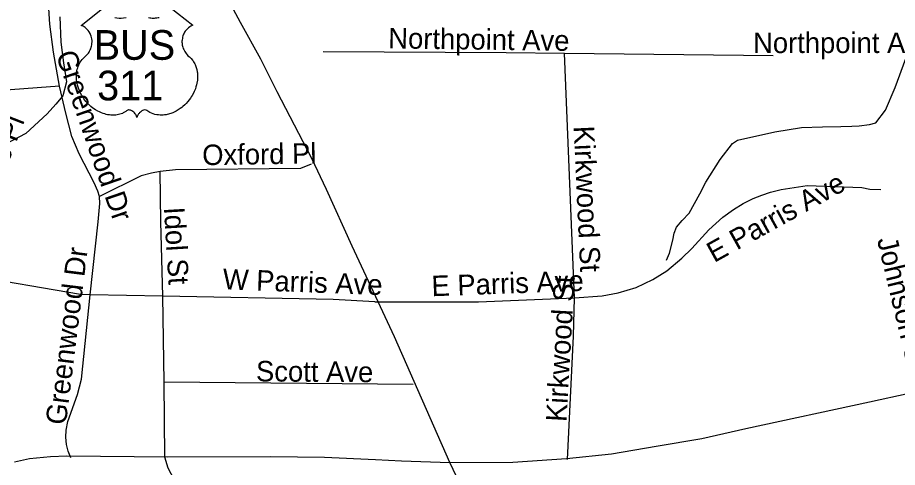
# Model space of a CAD drawing. Extents: x 1662474 to 1856135, y 779280 to 917889.
# Drawn here: x 1695335 to 1699415, y 814137 to 816221 of the extents above; entities that cross this region are included whole.
import ezdxf

# ---------------------------------------------------------------- set-up
doc = ezdxf.new("R2010")
doc.units = 0
for name, color, linetype in [('Exist Hydrographic Misc Water Feature', 7, 'Continuous'), ('Exist Road Non-System Type 51', 7, 'Continuous'), ('Exist Road Non-System Type 51 Label', 7, 'Continuous'), ('Exist Road Primary NC UnDivided 4 Lane Attributed', 7, 'Continuous'), ('Exist Road Primary US Shield CELL', 7, 'Continuous'), ('Exist Road Primary US Shield Number Label', 7, 'Continuous'), ('Exist Road Primary US UnDivided 4 Lane Attributed', 7, 'Continuous')]:
    doc.layers.add(name, color=color, linetype=linetype)

msp = doc.modelspace()

# ---------------------------------------------------------------- linework, layer by layer
at = {"layer": 'Exist Hydrographic Misc Water Feature'}
for points in [[(1695531.7, 816225.4), (1695535.2, 816107.2), (1695548.8, 816011.7), (1695562.7, 815923.7), (1695544.3, 815859.1), (1695512.2, 815819.7), (1695471.8, 815775.3), (1695373.6, 815683.8), (1695305.3, 815648.2), (1695241.3, 815618.3), (1695141.1, 815571.1), (1695062.6, 815475.1), (1695014.4, 815435.8), (1694954.3, 815391.9), (1694876.1, 815358.2)], [(1698344, 815097.4), (1698357.8, 815129), (1698374.3, 815189.4), (1698380.4, 815223), (1698390.4, 815250.7), (1698416.6, 815280.5), (1698448.8, 815315.1), (1698499.1, 815404.4), (1698527.2, 815458), (1698593.6, 815564.1), (1698649.8, 815637.6), (1698674, 815653.6), (1698846.4, 815691.1), (1698970.5, 815712.4), (1699068.3, 815714.5), (1699152.5, 815716.1), (1699204.4, 815717.4), (1699238.5, 815720.1), (1699286.4, 815725.6), (1699314.5, 815733.3), (1699360.8, 815791.5), (1699405.2, 815897.2), (1699453.7, 816032.4)]]:
    msp.add_lwpolyline(points, dxfattribs=at)
at = {"layer": 'Exist Road Non-System Type 51'}
for p, q in [((1697871.1, 816056.1), (1698839.6, 816045.1)), ((1697917.6, 814923), (1697871.1, 816056.1)), ((1695530.2, 815903.4), (1695260.6, 815883.7)), ((1699287.1, 815425.4), (1699338.4, 815424.4)), ((1696009.5, 814930.1), (1695672.5, 814936.4)), ((1696014.5, 814532.2), (1696009.5, 814930.1)), ((1697169.1, 814521.2), (1696014.5, 814532.2)), ((1696017.4, 814184.4), (1696014.5, 814532.2))]:
    msp.add_line(p, q, dxfattribs=at)
for points in [[(1695530.2, 815903.4), (1695501.9, 816061.1), (1695484.9, 816190.8), (1695478.2, 816288.6), (1695476.9, 816354.2), (1695483, 816437.7)], [(1696751.8, 816063.9), (1697600.5, 816060), (1697871.1, 816056.1)], [(1695714.5, 815392.6), (1695707.1, 815417.5), (1695689.9, 815456.1), (1695620.5, 815589.4), (1695586.6, 815671), (1695558.6, 815777.6), (1695530.2, 815903.4)], [(1696695.9, 815542.7), (1696647.9, 815521.2), (1696068, 815515.9), (1695996.6, 815508.6)], [(1695996.6, 815508.6), (1695956.2, 815501), (1695909, 815487.4), (1695714.5, 815392.6)], [(1696009.5, 814930.1), (1695998.8, 815274.4), (1695996.6, 815508.6)], [(1697917.6, 814923), (1698046.5, 814932.5), (1698121, 814945.4), (1698203.4, 814970.5), (1698281.4, 815006.8), (1698345.4, 815047.2), (1698415.2, 815105.9), (1698462.1, 815151.4), (1698540.4, 815238.2), (1698605.5, 815295.8), (1698655.9, 815331.9), (1698700, 815359), (1698747, 815382.4), (1698785.9, 815398.4), (1698826, 815411.8), (1698876.9, 815424.9), (1698996.9, 815442.9), (1699250.9, 815434.4), (1699287.1, 815425.4)], [(1695672.5, 814936.4), (1695709.2, 815274.2), (1695717.1, 815360), (1695714.5, 815392.6)], [(1695672.5, 814936.4), (1695626.6, 814938.5), (1695100.6, 815026.9)], [(1695582.1, 814181.4), (1695569.9, 814211.8), (1695562, 814243.5), (1695558.9, 814276.4), (1695559.9, 814309.4), (1695567.8, 814350.1), (1695613.6, 814473.9), (1695631.2, 814545.6), (1695672.5, 814936.4)], [(1696991.9, 814904.7), (1696799.2, 814915.4), (1696009.5, 814930.1)], [(1696991.9, 814904.7), (1697473.2, 814903.4), (1697917.6, 814923)], [(1697885.4, 814173.4), (1697913.9, 814745.6), (1697917.6, 814923)], [(1696178.2, 813835.4), (1696160.6, 813893.1), (1696034.1, 814133), (1696017.4, 814184.4)]]:
    msp.add_lwpolyline(points, dxfattribs=at)
at = {"layer": 'Exist Road Primary NC UnDivided 4 Lane Attributed'}
for points in [[(1697339.7, 814159.3), (1697632.5, 814161.5), (1697881.1, 814177.9), (1698088.7, 814199.8), (1698296.2, 814235.3), (1698507.8, 814270.8), (1698712.7, 814317.6), (1699285.7, 814440.4), (1699470, 814481.4)], [(1695320.8, 814163.3), (1695390.2, 814178.6), (1695488.2, 814187.2), (1695564.1, 814190.6), (1696031.9, 814185.4), (1696507.3, 814188), (1696757.9, 814183.7), (1696994.3, 814173.5), (1697115.3, 814166.7), (1697339.7, 814159.3)]]:
    msp.add_lwpolyline(points, dxfattribs=at)
at = {"layer": 'Exist Road Primary US Shield CELL'}
for points in [[(1696041.1, 816270.1), (1696147.4, 816185.4), (1696144.9, 816184.5), (1696139.1, 816181.6), (1696134.5, 816178.9), (1696127.2, 816173.8), (1696124.1, 816171), (1696120.9, 816168), (1696118, 816164.9), (1696115.5, 816161.9), (1696112.4, 816157.7), (1696109.7, 816153.4), (1696107, 816148.7), (1696105, 816144.6), (1696101.7, 816136.1), (1696100.2, 816130.7), (1696099.2, 816126.1), (1696097.9, 816116.6), (1696097.6, 816112.1), (1696097.6, 816107.6), (1696097.8, 816102.9), (1696098.3, 816098.4), (1696099.1, 816093.7), (1696099.8, 816089.5), (1696101.2, 816084.4), (1696103, 816078.5), (1696105.4, 816072.8), (1696110.2, 816063.6), (1696116.5, 816054.2), (1696120.9, 816048.9), (1696125.3, 816044.4), (1696131.9, 816038.8), (1696135.4, 816035.7), (1696139.5, 816031.6), (1696146.2, 816023.9), (1696148.9, 816020.3), (1696151.6, 816016.2), (1696154.1, 816012), (1696156.6, 816007.4), (1696158.6, 816003.5), (1696162.4, 815994.4), (1696165.1, 815985.5), (1696166.3, 815980.9), (1696168.3, 815970.5), (1696169.1, 815965.3), (1696169.9, 815955.1), (1696169.9, 815942.8), (1696169, 815931.1), (1696166.8, 815917.5), (1696165, 815909.4), (1696162.2, 815899.9), (1696159.5, 815891.6), (1696154.6, 815879.5), (1696150.3, 815870.7), (1696144.7, 815860.4), (1696140.9, 815854.2), (1696136.4, 815847.6), (1696130.9, 815839.9), (1696124.3, 815831.7), (1696116.5, 815823.1), (1696110.1, 815816.8), (1696101.9, 815809.4), (1696096.8, 815805.2), (1696089.7, 815799.8), (1696079.9, 815793.3), (1696070.2, 815787.7), (1696062, 815783.5), (1696054.7, 815780.4), (1696045.3, 815776.8), (1696029.6, 815772.4), (1696023.9, 815771.3), (1696017.1, 815770.3), (1696010.8, 815769.6), (1696004.6, 815769.2), (1695996.3, 815769.2), (1695988.1, 815769.9), (1695980.3, 815771), (1695972.2, 815772.7), (1695963.8, 815775.2), (1695956.1, 815778.2), (1695948.3, 815782.1), (1695935.1, 815790.3), (1695931.3, 815792.4), (1695929.2, 815792.9), (1695924.1, 815793.2), (1695919.4, 815792.2), (1695914.5, 815790.2), (1695911.5, 815788.6), (1695907.6, 815786.1), (1695904.6, 815783.7), (1695900.9, 815780.2), (1695898.4, 815777.3), (1695896.5, 815775.1), (1695892.8, 815769.2), (1695891.5, 815766.5), (1695890.1, 815762.9), (1695888.9, 815757.6), (1695887.2, 815764.3), (1695885.3, 815768.7), (1695883, 815772.4), (1695880.7, 815775.8), (1695877, 815780), (1695873.6, 815783.2), (1695869.6, 815786.5), (1695865.3, 815789.1), (1695861.9, 815790.8), (1695858.8, 815792), (1695855, 815793), (1695851.8, 815793.2), (1695849.2, 815793.2), (1695845.7, 815792.4), (1695840.9, 815788.9), (1695836.4, 815785.8), (1695831.4, 815782.7), (1695825.5, 815779.5), (1695821.2, 815777.5), (1695816, 815775.5), (1695810, 815773.5), (1695803.5, 815771.8), (1695796.7, 815770.5), (1695790.8, 815769.6), (1695784.5, 815769), (1695778.8, 815768.8), (1695772.8, 815768.9), (1695767.2, 815769.3), (1695760.8, 815769.9), (1695752.7, 815771.1), (1695746.1, 815772.6), (1695739.1, 815774.5), (1695731.8, 815776.7), (1695724.1, 815779.7), (1695714.5, 815783.9), (1695707.7, 815787.3), (1695697.1, 815793.4), (1695684.7, 815802), (1695675.3, 815809.6), (1695668.5, 815815.8), (1695658.3, 815826.1), (1695652.4, 815832.9), (1695643.1, 815844.9), (1695637.1, 815853.6), (1695633.3, 815860.1), (1695627.6, 815870.4), (1695624.5, 815876.8), (1695620.5, 815886.2), (1695617.3, 815894.8), (1695614.7, 815903), (1695613.3, 815908.2), (1695611.3, 815917.3), (1695610, 815923.8), (1695608.9, 815932.6), (1695608.2, 815942), (1695608.1, 815950.6), (1695608.3, 815957.8), (1695609.1, 815966.1), (1695610.5, 815975), (1695612.2, 815982.6), (1695613.8, 815988), (1695616, 815994.7), (1695619, 816002), (1695622.5, 816009.1), (1695625.9, 816014.9), (1695630.1, 816021.2), (1695634.2, 816026.5), (1695639.6, 816032.4), (1695645.3, 816037.8), (1695650.5, 816042), (1695656.6, 816048.1), (1695659.8, 816051.7), (1695663.7, 816056.8), (1695666.8, 816061.5), (1695669.2, 816065.7), (1695672.4, 816071.9), (1695674.4, 816076.6), (1695676.8, 816083.7), (1695678.1, 816088.8), (1695679.3, 816095.2), (1695680.1, 816101.3), (1695680.4, 816108.9), (1695680.3, 816115.2), (1695679.4, 816122.6), (1695678.1, 816129.6), (1695676.4, 816135.7), (1695673.8, 816142.8), (1695671.3, 816147.9), (1695667.3, 816154.9), (1695662.7, 816161.4), (1695658.1, 816166.6), (1695653.4, 816171.3), (1695648.8, 816174.9), (1695644.5, 816177.9), (1695639.1, 816181.2), (1695633.9, 816183.8), (1695630.7, 816185.1), (1695736.9, 816269.8)], [(1695786.4, 816222.3), (1695795.8, 816220.4), (1695806, 816219.3), (1695816.1, 816219.1), (1695827, 816219.9), (1695839.1, 816222.2)], [(1695942.2, 816221.4), (1695947.7, 816220.5), (1695953.3, 816219.6), (1695959.1, 816219.2), (1695963.8, 816219.1), (1695969.6, 816219.1), (1695974.9, 816219.5), (1695980.4, 816220.1), (1695986.4, 816221.1), (1695991.3, 816222.2)]]:
    msp.add_lwpolyline(points, dxfattribs=at)
at = {"layer": 'Exist Road Primary US UnDivided 4 Lane Attributed'}
for points in [[(1697339.7, 814159.3), (1697082.8, 814741.7), (1696886.1, 815162.3), (1696768.5, 815424.4), (1696699.2, 815569), (1696538.8, 815877.8), (1696463.4, 816028.6), (1696368.2, 816199), (1696302.6, 816323.6), (1696233.8, 816441.6), (1696161.6, 816566.2), (1696037, 816772.7), (1695958.3, 816900.5), (1695876.3, 817028.4), (1695807.4, 817130), (1695536.4, 817537.4), (1695326.8, 817860.3)], [(1698961, 810612.1), (1698837.6, 810867.7), (1698602, 811408.8), (1698483.1, 811692.8), (1698356.2, 811983.5), (1698269.9, 812167.3), (1698141.9, 812455.2), (1698075.6, 812596.8), (1698009.3, 812740.8), (1697961.3, 812839), (1697810.4, 813165.7), (1697735, 813325.7), (1697627.5, 813570.1), (1697549.8, 813730.1), (1697467.5, 813890), (1697339.7, 814159.3)]]:
    msp.add_lwpolyline(points, dxfattribs=at)

# ---------------------------------------------------------------- texts
at = {"layer": 'Exist Road Non-System Type 51 Label'}
for s, rotation, p in [('Northpoint Ave', 359.1815, (1697053.5, 816078.9)), ('Greenwood Dr', 289.0477, (1695511.6, 816050.2)), ('June Pl', 68.7383, (1695216, 815350.7)), ('Kirkwood St', 272.6245, (1697913.6, 815717.7)), ('Oxford Pl', 0.8908, (1696192.1, 815537.1)), ('E Parris Ave', 29.0297, (1698565.5, 815083.6)), ('Idol St', 273.4834, (1696013.7, 815340.9)), ('Johnson St', 283.5062, (1699320, 815192.8)), ('Greenwood Dr', 82.8989, (1695558.8, 814330.6)), ('W Parris Ave', 357.8657, (1696285.3, 814962.6)), ('E Parris Ave', 2.0722, (1697256.4, 814929.8)), ('Kirkwood St', 86.7185, (1697880.2, 814346)), ('Scott Ave', 359.5609, (1696440.5, 814535.5))]:
    msp.add_text(s, height=95, rotation=rotation, dxfattribs=at).set_placement(p)
msp.add_text('Northpoint Ave', height=95, dxfattribs=at).set_placement((1698745.8, 816057))
at = {"layer": 'Exist Road Primary US Shield Number Label'}
for s, p in [('BUS', (1695687.9, 816025.7)), ('311', (1695704, 815837.7))]:
    msp.add_text(s, height=137.5, dxfattribs=at).set_placement(p)

doc.saveas('drawing.dxf')
